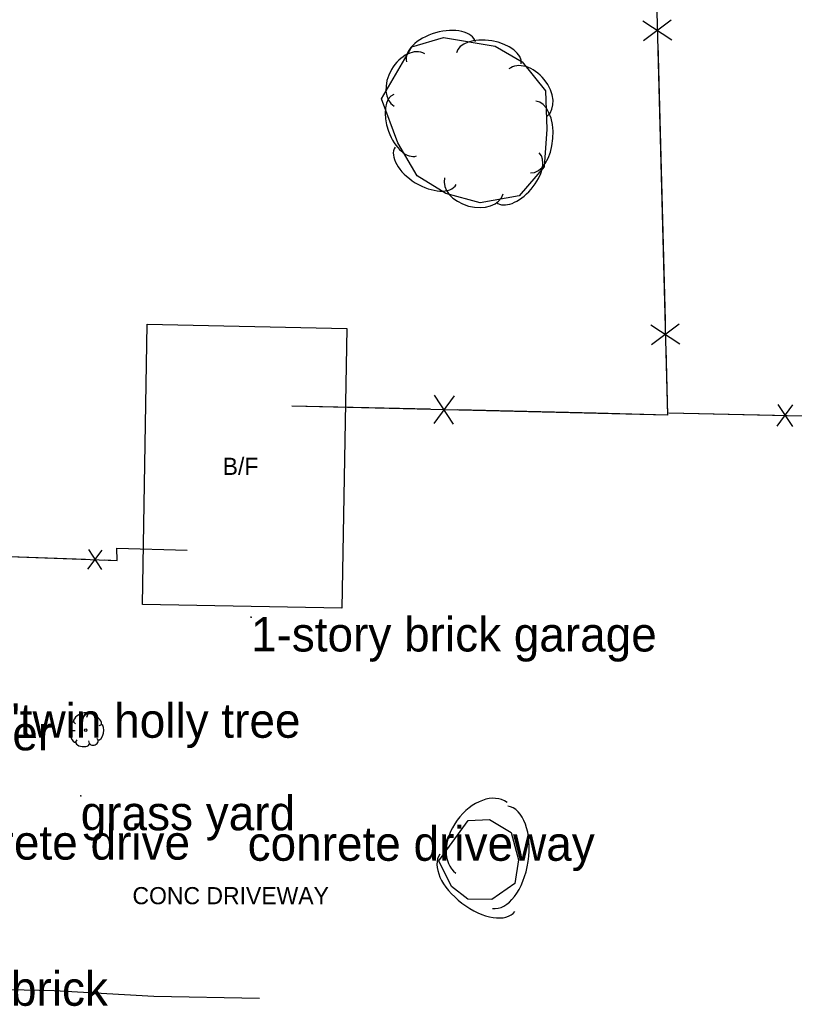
# Model space of a CAD drawing. Extents: x 1802180 to 1804859, y 572524 to 575172.
# Drawn here: x 1803690.8 to 1803803.6, y 574476.7 to 574620.4 of the extents above; entities that cross this region are included whole.
import ezdxf

# ---------------------------------------------------------------- set-up
doc = ezdxf.new("R2010")
doc.units = 0
for name, color, linetype in [('S_BUILDING', 7, 'Continuous'), ('S_BUILDING_ANNOT', 7, 'Continuous'), ('S_DRIVEWAY_ANNOT', 7, 'Continuous'), ('S_EDGE_PAVEMENT', 7, 'Continuous'), ('S_FENCE', 7, 'Continuous'), ('S_MAILBOX_ANNOT', 7, 'Continuous'), ('S_MSC_PT_SYM', 7, 'Continuous'), ('S_SURVEY_TEXT_ANNOT', 7, 'Continuous'), ('S_TREE', 7, 'Continuous'), ('S_TREE_ANNOT', 7, 'Continuous')]:
    doc.layers.add(name, color=color, linetype=linetype)

msp = doc.modelspace()

# ---------------------------------------------------------------- linework, layer by layer
at = {"layer": 'S_BUILDING'}
msp.add_lwpolyline([(1803738.4, 574575.44), (1803737.66, 574534.71), (1803708.65, 574535.22), (1803709.33, 574576.05), (1803738.4, 574575.44)], dxfattribs=at)
at = {"layer": 'S_EDGE_PAVEMENT'}
msp.add_lwpolyline([(1803725.69, 574477.87), (1803710.31, 574478.17), (1803695.81, 574478.98), (1803680.38, 574479.35), (1803665.75, 574479), (1803650.7, 574479.23), (1803635.73, 574479.96), (1803620.15, 574480.49), (1803607.13, 574480.61), (1803591.1, 574480.36), (1803575.24, 574480.48)], dxfattribs=at)
at = {"layer": 'S_FENCE'}
for p, q in [((1803781.52, 574620.22), (1803785.72, 574617.44)), ((1803785.64, 574620.33), (1803781.6, 574617.33)), ((1803786.81, 574576.05), (1803782.77, 574573.06)), ((1803782.69, 574575.94), (1803786.89, 574573.17)), ((1803754.04, 574565.64), (1803751.06, 574561.59)), ((1803753.94, 574561.52), (1803751.15, 574565.71)), ((1803785.29, 574563.13), (1803819.14, 574562.38)), ((1803801.08, 574561.2), (1803803.35, 574564.31)), ((1803801.15, 574564.36), (1803803.28, 574561.16)), ((1803700.71, 574540.41), (1803702.8, 574543.17)), ((1803700.81, 574543.24), (1803702.69, 574540.34))]:
    msp.add_line(p, q, dxfattribs=at)
for points in [[(1803691.65, 574639.54), (1803710.46, 574639.35), (1803745.68, 574637.45), (1803783.12, 574638.02), (1803785.1, 574562.83), (1803730.41, 574564.14)], [(1803783.68, 574616.82), (1803784.21, 574596.69)], [(1803784.21, 574596.69), (1803784.74, 574576.57)], [(1803784.84, 574572.54), (1803785.1, 574562.83), (1803774.69, 574563.08)], [(1803750.54, 574563.66), (1803730.41, 574564.14)], [(1803774.69, 574563.08), (1803754.56, 574563.56)], [(1803785.29, 574563.13), (1803800.68, 574562.79)], [(1803686.54, 574542.35), (1803704.96, 574541.67), (1803704.91, 574543.43), (1803715.17, 574543.15)], [(1803703.14, 574541.74), (1803704.96, 574541.67), (1803704.91, 574543.43), (1803715.17, 574543.15)], [(1803686.54, 574542.35), (1803700.37, 574541.84)]]:
    msp.add_lwpolyline(points, dxfattribs=at)
at = {"layer": 'S_MSC_PT_SYM'}
for points in [[(1803724.45, 574533.4), (1803724.45, 574533.45), (1803724.45, 574533.4), (1803724.4, 574533.4), (1803724.45, 574533.4), (1803724.45, 574533.35), (1803724.45, 574533.4), (1803724.5, 574533.4)], [(1803699.66, 574507.37), (1803699.66, 574507.42), (1803699.66, 574507.37), (1803699.61, 574507.37), (1803699.66, 574507.37), (1803699.66, 574507.32), (1803699.66, 574507.37), (1803699.71, 574507.37)], [(1803723.96, 574502.93), (1803723.96, 574502.98), (1803723.96, 574502.93), (1803723.91, 574502.93), (1803723.96, 574502.93), (1803723.96, 574502.88), (1803723.96, 574502.93), (1803724.01, 574502.93)]]:
    msp.add_lwpolyline(points, dxfattribs=at)
at = {"layer": 'S_TREE'}
for p, q in [((1803700.69, 574519.28), (1803700.48, 574518.81)), ((1803698.6, 574518.17), (1803698.88, 574517.85)), ((1803702.66, 574517.74), (1803702.3, 574517.59)), ((1803698.23, 574516.89), (1803698.85, 574516.89)), ((1803702.23, 574515.47), (1803701.98, 574515.71)), ((1803698.88, 574515.13), (1803699.13, 574515.52)), ((1803700.91, 574514.98), (1803700.86, 574515.41))]:
    msp.add_line(p, q, dxfattribs=at)
for points in [[(1803743.47, 574608.85), (1803747.88, 574616.45), (1803752.49, 574617.77), (1803760.02, 574616.53), (1803763.91, 574614.24), (1803767.32, 574610.01), (1803767.52, 574604.43), (1803767.12, 574598.94), (1803763.49, 574594.73), (1803757.8, 574593.73), (1803752.8, 574595.09), (1803748.64, 574597.65), (1803745.82, 574602.47), (1803743.47, 574608.85)], [(1803751.79, 574497.92), (1803756.05, 574503.81), (1803759.17, 574503.93), (1803762.35, 574502.07), (1803763.4, 574498.05), (1803762.88, 574494.6), (1803759.51, 574492.27), (1803756.02, 574492.36), (1803753.64, 574494.17), (1803751.79, 574497.92)]]:
    msp.add_lwpolyline(points, dxfattribs=at)
msp.add_circle((1803700.38, 574516.94), 0.188, dxfattribs=at)
for centre, major_axis, ratio, start_param, end_param in [((1803752.13, 574615.7), (-5.03, -1.44), 0.55008, 3.141593, 6.283185), ((1803759.08, 574614.76), (-4.7, 0.78), 0.540699, 3.141593, 6.283185), ((1803747.52, 574611.6), (-2.22, -3.82), 0.685311, 3.141593, 6.283185), ((1803764.79, 574609.77), (-2.78, 3.44), 0.685311, 3.141593, 6.283185), ((1803746.89, 574605.03), (1.65, -4.47), 0.540699, 3.141593, 6.283185), ((1803765.54, 574603.3), (0.38, 5.22), 0.55008, 3.141593, 6.283185), ((1803749.88, 574599.11), (4.46, -2.74), 0.55008, 3.141593, 6.283185), ((1803763.29, 574597.39), (3.11, 3.61), 0.540699, 3.141593, 6.283185), ((1803756.89, 574596.18), (4.26, -1.16), 0.685311, 3.141593, 6.283185), ((1803699.65, 574518.7), (1.02, 0.6), 0.471018, 0, 3.141593), ((1803701.66, 574518.53), (-1, 0.75), 0.405113, 3.141593, 6.283186), ((1803698.41, 574517.54), (0.168, 0.567), 0.646762, 0, 3.141593), ((1803702.41, 574516.64), (0.25, 1.13), 0.482994, 3.141593, 6.283185), ((1803698.58, 574516.08), (-0.337, 0.88), 0.420543, 6.283185, 9.424777), ((1803699.94, 574515.09), (-1.01, 0.11), 0.529943, 0, 3.141593), ((1803701.57, 574515.25), (0.602, 0.255), 0.711534, 3.141592, 6.283185), ((1803758, 574501.28), (-3.73, -5.15), 0.685311, 3.141593, 6.283185), ((1803760.71, 574498.44), (1.12, 7.45), 0.55008, 3.141593, 6.283185), ((1803757.42, 574494.71), (5.46, -4.16), 0.540699, 3.141593, 6.283185)]:
    msp.add_ellipse(centre, major_axis=major_axis, ratio=ratio, start_param=start_param, end_param=end_param, dxfattribs=at)

# ---------------------------------------------------------------- texts
at = {"layer": 'S_BUILDING_ANNOT'}
msp.add_text('B/F', height=2.5, dxfattribs=at).set_placement((1803720.32, 574554.11))
at = {"layer": 'S_DRIVEWAY_ANNOT'}
msp.add_text('CONC DRIVEWAY', height=2.5, dxfattribs=at).set_placement((1803707.19, 574491.6))
at = {"layer": 'S_MAILBOX_ANNOT'}
msp.add_text('metal box & brick ', height=5, dxfattribs=at).set_placement((1803652.34, 574476.82))
at = {"layer": 'S_SURVEY_TEXT_ANNOT'}
for s, p in [('1-story brick garage ', (1803724.45, 574528.4)), ('flower planter ', (1803655.51, 574514.01)), ('grass yard ', (1803699.66, 574502.37)), ('concrete drive ', (1803673.58, 574498.1)), ('conrete driveway ', (1803723.96, 574497.93))]:
    msp.add_text(s, height=5, dxfattribs=at).set_placement(p)
at = {"layer": 'S_TREE_ANNOT'}
msp.add_text('2"twin holly tree ', height=5, dxfattribs=at).set_placement((1803684.69, 574515.84))

doc.saveas('drawing.dxf')
